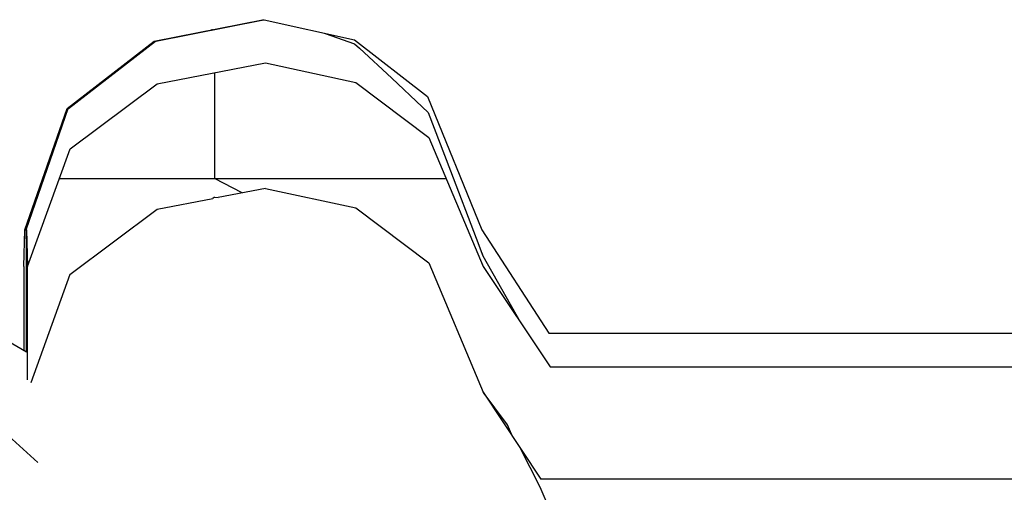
# Model space of a CAD drawing. Header units: millimetres. Extents: x -36478 to 31050, y -14815 to 11827.
# Tile 319 of 656: x -14329 to -14223, y 10879 to 10930. Entities that reach past the tile are written whole.
import ezdxf

# ---------------------------------------------------------------- set-up
doc = ezdxf.new("R2010")
doc.units = ezdxf.units.MM
doc.header["$MEASUREMENT"] = 0
doc.linetypes.add('Wipeout_Contour', pattern=[1000, 0, -1000])
doc.layers.add('Nové_Konstrukce - krov', color=7, linetype='Continuous')
doc.layers.add('Nové_Výplně - Povrchové', color=7, linetype='Continuous')

msp = doc.modelspace()

# ---------------------------------------------------------------- wipeouts: each hides what was drawn before it
at = {"color": 254, "linetype": 'Wipeout_Contour', "lineweight": 0, "ltscale": 72019.636835}
msp.add_wipeout([(-14303.21, 10929.58), (-14314.86, 10927.28), (-14314.69, 10927.28), (-14303.04, 10929.58)], dxfattribs=at).dxf.layer = 'Nové_Výplně - Povrchové'
at = {"color": 254, "linetype": 'Wipeout_Contour', "lineweight": 0, "ltscale": 53980.336149}
msp.add_wipeout([(-14308.38, 10910.47), (-14308.54, 10910.32), (-14307.96, 10910.43)], dxfattribs=at).dxf.layer = 'Nové_Výplně - Povrchové'
at = {"color": 254, "linetype": 'Wipeout_Contour', "lineweight": 0, "ltscale": 72012.511402}
msp.add_wipeout([(-14328.78, 10906.95), (-14328.92, 10902.98), (-14328.91, 10893.98), (-14328.77, 10893.9)], dxfattribs=at).dxf.layer = 'Nové_Výplně - Povrchové'
at = {"color": 254, "linetype": 'Wipeout_Contour', "lineweight": 0, "ltscale": 71381.292995}
msp.add_wipeout([(-14001.27, 10895.83), (-14266.83, 10895.83), (-14266.7, 10892.19), (-14001.13, 10892.19)], dxfattribs=at).dxf.layer = 'Nové_Výplně - Povrchové'

# ---------------------------------------------------------------- next in the draw order: wipeouts: each hides what was drawn before it
at = {"color": 254, "linetype": 'Wipeout_Contour', "lineweight": 0, "ltscale": 72041.49386}
msp.add_wipeout([(-14314.86, 10927.28), (-14324.25, 10920.03), (-14324.08, 10920.03), (-14314.69, 10927.28)], dxfattribs=at).dxf.layer = 'Nové_Výplně - Povrchové'
at = {"color": 254, "linetype": 'Wipeout_Contour', "lineweight": 0, "ltscale": 71810.761496}
msp.add_wipeout([(-14266.83, 10895.83), (-14272.37, 10895.83), (-14272.24, 10892.19), (-14266.7, 10892.19)], dxfattribs=at).dxf.layer = 'Nové_Výplně - Povrchové'

# ---------------------------------------------------------------- next in the draw order: wipeouts: each hides what was drawn before it
at = {"color": 254, "linetype": 'Wipeout_Contour', "lineweight": 0, "ltscale": 72038.989336}
msp.add_wipeout([(-14324.25, 10920.03), (-14328.78, 10906.95), (-14328.63, 10906.95), (-14324.08, 10920.03)], dxfattribs=at).dxf.layer = 'Nové_Výplně - Povrchové'
at = {"color": 254, "linetype": 'Wipeout_Contour', "lineweight": 0, "ltscale": 71844.306653}
msp.add_wipeout([(-14272.37, 10895.83), (-14279.58, 10906.95), (-14279.44, 10902.98), (-14272.24, 10892.19)], dxfattribs=at).dxf.layer = 'Nové_Výplně - Povrchové'

# ---------------------------------------------------------------- next in the draw order: wipeouts: each hides what was drawn before it
at = {"color": 254, "linetype": 'Wipeout_Contour', "lineweight": 0, "ltscale": 71895.540592}
msp.add_wipeout([(-14279.58, 10906.95), (-14285.45, 10921.32), (-14285.29, 10916.91), (-14279.44, 10902.98)], dxfattribs=at).dxf.layer = 'Nové_Výplně - Povrchové'
at = {"color": 254, "linetype": 'Wipeout_Contour', "lineweight": 0, "ltscale": 72014.516454}
msp.add_wipeout([(-14328.78, 10906.95), (-14328.77, 10893.9), (-14328.64, 10893.82), (-14328.63, 10906.95)], dxfattribs=at).dxf.layer = 'Nové_Výplně - Povrchové'

# ---------------------------------------------------------------- next in the draw order: wipeouts: each hides what was drawn before it
at = {"color": 254, "linetype": 'Wipeout_Contour', "lineweight": 0, "ltscale": 71941.810962}
msp.add_wipeout([(-14285.45, 10921.32), (-14293.31, 10927.41), (-14293.14, 10922.82), (-14285.29, 10916.91)], dxfattribs=at).dxf.layer = 'Nové_Výplně - Povrchové'

# ---------------------------------------------------------------- next in the draw order: wipeouts: each hides what was drawn before it
at = {"color": 254, "linetype": 'Wipeout_Contour', "lineweight": 0, "ltscale": 71979.653203}
msp.add_wipeout([(-14293.31, 10927.41), (-14303.04, 10929.58), (-14302.87, 10924.93), (-14293.14, 10922.82)], dxfattribs=at).dxf.layer = 'Nové_Výplně - Povrchové'

# ---------------------------------------------------------------- next in the draw order: linework, layer by layer
at = {"layer": 'Nové_Konstrukce - krov', "color": 1, "linetype": 'Continuous', "lineweight": 25}
for p, q in [((-14296.55, 10928.14), (-14296.47, 10928.11)), ((-14296.47, 10928.11), (-14293.29, 10926.97)), ((-14293.29, 10926.97), (-14292.77, 10926.5))]:
    msp.add_line(p, q, dxfattribs=at)

# ---------------------------------------------------------------- next in the draw order: wipeouts: each hides what was drawn before it
at = {"color": 254, "linetype": 'Wipeout_Contour', "lineweight": 0, "ltscale": 72013.47959}
msp.add_wipeout([(-14303.04, 10929.58), (-14314.69, 10927.28), (-14314.53, 10922.69), (-14302.87, 10924.93)], dxfattribs=at).dxf.layer = 'Nové_Výplně - Povrchové'

# ---------------------------------------------------------------- next in the draw order: linework, layer by layer
at = {"layer": 'Nové_Konstrukce - krov', "color": 1, "linetype": 'Continuous', "lineweight": 25}
for p, q in [((-14308.58, 10928.5), (-14304.4, 10929.32)), ((-14304.4, 10929.32), (-14303.06, 10929.58)), ((-14303.21, 10929.58), (-14303.04, 10929.58)), ((-14303.04, 10929.58), (-14293.31, 10927.41)), ((-14308.58, 10928.5), (-14308.71, 10928.5))]:
    msp.add_line(p, q, dxfattribs=at)

# ---------------------------------------------------------------- next in the draw order: wipeouts: each hides what was drawn before it
at = {"color": 254, "linetype": 'Wipeout_Contour', "lineweight": 0, "ltscale": 72035.528063}
msp.add_wipeout([(-14314.69, 10927.28), (-14324.08, 10920.03), (-14323.93, 10915.66), (-14314.53, 10922.69)], dxfattribs=at).dxf.layer = 'Nové_Výplně - Povrchové'

# ---------------------------------------------------------------- next in the draw order: linework, layer by layer
at = {"layer": 'Nové_Konstrukce - krov', "color": 1, "linetype": 'Continuous', "lineweight": 25}
for p, q in [((-14314.86, 10927.28), (-14303.21, 10929.58)), ((-14314.74, 10927.28), (-14303.08, 10929.58))]:
    msp.add_line(p, q, dxfattribs=at)

# ---------------------------------------------------------------- next in the draw order: wipeouts: each hides what was drawn before it
at = {"color": 254, "linetype": 'Wipeout_Contour', "lineweight": 0, "ltscale": 72033.435826}
msp.add_wipeout([(-14324.08, 10920.03), (-14328.63, 10906.95), (-14328.49, 10902.98), (-14323.93, 10915.66)], dxfattribs=at).dxf.layer = 'Nové_Výplně - Povrchové'

# ---------------------------------------------------------------- next in the draw order: wipeouts: each hides what was drawn before it
at = {"color": 254, "linetype": 'Wipeout_Contour', "lineweight": 0, "ltscale": 108007.194391}
msp.add_wipeout([(-14328.63, 10906.95), (-14328.64, 10893.82), (-14328.62, 10893.82), (-14328.57, 10892.5), (-14328.51, 10890.77), (-14328.49, 10902.98)], dxfattribs=at).dxf.layer = 'Nové_Výplně - Povrchové'

# ---------------------------------------------------------------- next in the draw order: wipeouts: each hides what was drawn before it
at = {"color": 254, "linetype": 'Wipeout_Contour', "lineweight": 0, "ltscale": 590149.279527}
msp.add_wipeout([(-14328.51, 10890.77), (-14328.14, 10890.48), (-14323.95, 10902.14), (-14314.55, 10909.17), (-14308.54, 10910.32), (-14308.38, 10910.47), (-14307.96, 10910.43), (-14302.89, 10911.4), (-14293.17, 10909.3), (-14285.31, 10903.39), (-14279.46, 10889.46), (-14273.22, 10880.1), (-13995.65, 10880.1), (-13993.71, 10890.33), (-13986.99, 10891.86), (-13980.75, 10890.17), (-13978.43, 10880.1), (-13973.53, 10880.1), (-13973.52, 10889.46), (-13973.51, 10892.19), (-13978.08, 10892.19), (-13980.73, 10903.69), (-13986.96, 10905.38), (-13993.69, 10903.86), (-13995.9, 10892.19), (-14272.24, 10892.19), (-14279.44, 10902.98), (-14285.29, 10916.91), (-14293.14, 10922.82), (-14302.87, 10924.93), (-14314.53, 10922.69), (-14323.93, 10915.66), (-14328.49, 10902.98)], dxfattribs=at).dxf.layer = 'Nové_Výplně - Povrchové'

# ---------------------------------------------------------------- next in the draw order: linework, layer by layer
at = {"layer": 'Nové_Konstrukce - krov', "color": 1, "linetype": 'Continuous', "lineweight": 25}
for p, q in [((-14324.25, 10920.03), (-14314.86, 10927.28)), ((-14324.13, 10920.03), (-14314.74, 10927.28)), ((-14293.31, 10927.41), (-14285.45, 10921.32)), ((-14292.77, 10926.5), (-14289.27, 10923.27)), ((-14314.53, 10922.69), (-14302.87, 10924.93)), ((-14302.87, 10924.93), (-14293.14, 10922.82)), ((-14308.37, 10923.87), (-14308.39, 10912.46)), ((-14289.27, 10923.27), (-14286, 10920.19)), ((-14323.93, 10915.66), (-14314.53, 10922.69)), ((-14293.14, 10922.82), (-14285.29, 10916.91)), ((-14286, 10920.19), (-14285.38, 10919.59)), ((-14285.38, 10919.59), (-14282.97, 10913.31)), ((-14325.08, 10912.46), (-14283.42, 10912.46)), ((-14282.97, 10913.31), (-14280.19, 10906.05)), ((-14280.19, 10906.05), (-14279.48, 10904.16)), ((-14272.37, 10895.83), (-14266.83, 10895.83)), ((-14266.83, 10895.83), (-14001.27, 10895.83)), ((-14272.24, 10892.19), (-14266.7, 10892.19)), ((-14266.7, 10892.19), (-14001.13, 10892.19))]:
    msp.add_line(p, q, dxfattribs=at)

# ---------------------------------------------------------------- next in the draw order: wipeouts: each hides what was drawn before it
at = {"color": 254, "linetype": 'Wipeout_Contour', "lineweight": 0, "ltscale": 107951.939532}
msp.add_wipeout([(-14314.55, 10909.17), (-14314.4, 10900.97), (-14302.74, 10903.06), (-14302.89, 10911.4), (-14307.96, 10910.43), (-14308.54, 10910.32)], dxfattribs=at).dxf.layer = 'Nové_Výplně - Povrchové'
at = {"color": 254, "linetype": 'Wipeout_Contour', "lineweight": 0, "ltscale": 89982.753322}
msp.add_wipeout([(-14328.14, 10890.48), (-14327.83, 10889.11), (-14327.77, 10884.06), (-14323.81, 10894.37), (-14323.95, 10902.14)], dxfattribs=at).dxf.layer = 'Nové_Výplně - Povrchové'
at = {"color": 254, "linetype": 'Wipeout_Contour', "lineweight": 0, "ltscale": 53839.853819}
msp.add_wipeout([(-14273.22, 10880.1), (-14272.26, 10878.67), (-14272.32, 10880.1)], dxfattribs=at).dxf.layer = 'Nové_Výplně - Povrchové'

# ---------------------------------------------------------------- next in the draw order: linework, layer by layer
at = {"layer": 'Nové_Konstrukce - krov', "color": 1, "linetype": 'Continuous', "lineweight": 25}
for p, q in [((-14305.4, 10910.92), (-14308.39, 10912.46)), ((-14308.38, 10910.47), (-14308.54, 10910.32)), ((-14308.38, 10910.47), (-14307.96, 10910.43))]:
    msp.add_line(p, q, dxfattribs=at)

# ---------------------------------------------------------------- next in the draw order: wipeouts: each hides what was drawn before it
at = {"color": 254, "linetype": 'Wipeout_Contour', "lineweight": 0, "ltscale": 71987.219933}
msp.add_wipeout([(-14314.55, 10909.17), (-14323.95, 10902.14), (-14323.81, 10894.37), (-14314.4, 10900.97)], dxfattribs=at).dxf.layer = 'Nové_Výplně - Povrchové'
at = {"color": 254, "linetype": 'Wipeout_Contour', "lineweight": 0, "ltscale": 89745.909402}
msp.add_wipeout([(-14273.22, 10880.1), (-14279.46, 10889.46), (-14279.34, 10882.47), (-14272.15, 10872.35), (-14272.26, 10878.67)], dxfattribs=at).dxf.layer = 'Nové_Výplně - Povrchové'

# ---------------------------------------------------------------- next in the draw order: linework, layer by layer
at = {"layer": 'Nové_Konstrukce - krov', "color": 1, "linetype": 'Continuous', "lineweight": 25}
for p, q in [((-14314.55, 10909.17), (-14308.54, 10910.32)), ((-14276.28, 10884.69), (-14276.83, 10885.94))]:
    msp.add_line(p, q, dxfattribs=at)

# ---------------------------------------------------------------- next in the draw order: wipeouts: each hides what was drawn before it
at = {"color": 254, "linetype": 'Wipeout_Contour', "lineweight": 0, "ltscale": 71848.251131}
msp.add_wipeout([(-14279.46, 10889.46), (-14285.31, 10903.39), (-14285.17, 10895.54), (-14279.34, 10882.47)], dxfattribs=at).dxf.layer = 'Nové_Výplně - Povrchové'
at = {"color": 254, "linetype": 'Wipeout_Contour', "lineweight": 0, "ltscale": 89954.177647}
msp.add_wipeout([(-14323.81, 10894.37), (-14327.77, 10884.06), (-14327.08, 10878.96), (-14327.01, 10875.22), (-14323.69, 10883.01)], dxfattribs=at).dxf.layer = 'Nové_Výplně - Povrchové'
at = {"color": 254, "linetype": 'Wipeout_Contour', "lineweight": 0, "ltscale": 71775.224441}
msp.add_wipeout([(-14266.77, 10880.1), (-14272.31, 10880.1), (-14272.26, 10878.67), (-14266.72, 10878.67)], dxfattribs=at).dxf.layer = 'Nové_Výplně - Povrchové'

# ---------------------------------------------------------------- next in the draw order: linework, layer by layer
at = {"layer": 'Nové_Konstrukce - krov', "color": 1, "linetype": 'Continuous', "lineweight": 25}
msp.add_line((-14279.48, 10904.16), (-14275.47, 10897.04), dxfattribs=at)

# ---------------------------------------------------------------- next in the draw order: wipeouts: each hides what was drawn before it
at = {"color": 254, "linetype": 'Wipeout_Contour', "lineweight": 0, "ltscale": 71893.358531}
msp.add_wipeout([(-14285.31, 10903.39), (-14293.17, 10909.3), (-14293.02, 10901.09), (-14285.17, 10895.54)], dxfattribs=at).dxf.layer = 'Nové_Výplně - Povrchové'
at = {"color": 254, "linetype": 'Wipeout_Contour', "lineweight": 0, "ltscale": 89990.749552}
msp.add_wipeout([(-14328.57, 10892.5), (-14330.97, 10891.83), (-14327.83, 10889.11), (-14328.14, 10890.48), (-14328.51, 10890.77)], dxfattribs=at).dxf.layer = 'Nové_Výplně - Povrchové'
at = {"color": 254, "linetype": 'Wipeout_Contour', "lineweight": 0, "ltscale": 71778.260462}
msp.add_wipeout([(-14272.15, 10872.35), (-14279.34, 10882.47), (-14279.23, 10872.26), (-14272.05, 10863.11)], dxfattribs=at).dxf.layer = 'Nové_Výplně - Povrchové'
at = {"color": 254, "linetype": 'Wipeout_Contour', "lineweight": 0, "ltscale": 71345.541286}
msp.add_wipeout([(-14266.77, 10880.1), (-14266.72, 10878.67), (-14001.16, 10878.67), (-14001.21, 10880.1)], dxfattribs=at).dxf.layer = 'Nové_Výplně - Povrchové'

# ---------------------------------------------------------------- next in the draw order: linework, layer by layer
at = {"layer": 'Nové_Konstrukce - krov', "color": 1, "linetype": 'Continuous', "lineweight": 25}
for p, q in [((-14285.45, 10921.32), (-14279.58, 10906.95)), ((-14285.29, 10916.91), (-14279.44, 10902.98)), ((-14275.5, 10883.51), (-14273.33, 10879.27)), ((-13995.65, 10880.1), (-14273.22, 10880.1)), ((-14273.33, 10879.27), (-14272.23, 10876.66))]:
    msp.add_line(p, q, dxfattribs=at)

# ---------------------------------------------------------------- next in the draw order: wipeouts: each hides what was drawn before it
at = {"color": 254, "linetype": 'Wipeout_Contour', "lineweight": 0, "ltscale": 71930.745103}
msp.add_wipeout([(-14293.17, 10909.3), (-14302.89, 10911.4), (-14302.74, 10903.06), (-14293.02, 10901.09)], dxfattribs=at).dxf.layer = 'Nové_Výplně - Povrchové'
at = {"color": 254, "linetype": 'Wipeout_Contour', "lineweight": 0, "ltscale": 71825.708585}
msp.add_wipeout([(-14279.23, 10872.26), (-14279.34, 10882.47), (-14285.17, 10895.54), (-14285.04, 10884.07)], dxfattribs=at).dxf.layer = 'Nové_Výplně - Povrchové'

# ---------------------------------------------------------------- next in the draw order: linework, layer by layer
at = {"layer": 'Nové_Konstrukce - krov', "color": 1, "linetype": 'Continuous', "lineweight": 25}
for p, q in [((-14302.89, 10911.4), (-14307.96, 10910.43)), ((-14302.89, 10911.4), (-14293.17, 10909.3)), ((-14279.58, 10906.95), (-14272.37, 10895.83)), ((-14279.44, 10902.98), (-14272.24, 10892.19)), ((-14276.83, 10885.94), (-14279.46, 10889.46))]:
    msp.add_line(p, q, dxfattribs=at)

# ---------------------------------------------------------------- next in the draw order: wipeouts: each hides what was drawn before it
at = {"color": 254, "linetype": 'Wipeout_Contour', "lineweight": 0, "ltscale": 71939.476099}
msp.add_wipeout([(-14302.74, 10903.06), (-14314.4, 10900.97), (-14314.27, 10888.98), (-14302.61, 10890.87)], dxfattribs=at).dxf.layer = 'Nové_Výplně - Povrchové'
at = {"color": 254, "linetype": 'Wipeout_Contour', "lineweight": 0, "ltscale": 71868.9548}
msp.add_wipeout([(-14293.02, 10901.09), (-14292.89, 10889.09), (-14285.04, 10884.07), (-14285.17, 10895.54)], dxfattribs=at).dxf.layer = 'Nové_Výplně - Povrchové'

# ---------------------------------------------------------------- next in the draw order: linework, layer by layer
at = {"layer": 'Nové_Konstrukce - krov', "color": 1, "linetype": 'Continuous', "lineweight": 25}
msp.add_line((-14323.95, 10902.14), (-14314.55, 10909.17), dxfattribs=at)

# ---------------------------------------------------------------- next in the draw order: wipeouts: each hides what was drawn before it
at = {"color": 254, "linetype": 'Wipeout_Contour', "lineweight": 0, "ltscale": 71905.595902}
msp.add_wipeout([(-14293.02, 10901.09), (-14302.74, 10903.06), (-14302.61, 10890.87), (-14292.89, 10889.09)], dxfattribs=at).dxf.layer = 'Nové_Výplně - Povrchové'
at = {"color": 254, "linetype": 'Wipeout_Contour', "lineweight": 0, "ltscale": 71962.976577}
msp.add_wipeout([(-14314.4, 10900.97), (-14323.81, 10894.37), (-14323.69, 10883.01), (-14314.27, 10888.98)], dxfattribs=at).dxf.layer = 'Nové_Výplně - Povrchové'
at = {"color": 254, "linetype": 'Wipeout_Contour', "lineweight": 0, "ltscale": 71795.317832}
msp.add_wipeout([(-14279.23, 10872.26), (-14285.04, 10884.07), (-14284.93, 10869.33), (-14279.13, 10859.13)], dxfattribs=at).dxf.layer = 'Nové_Výplně - Povrchové'

# ---------------------------------------------------------------- next in the draw order: linework, layer by layer
at = {"layer": 'Nové_Konstrukce - krov', "color": 1, "linetype": 'Continuous', "lineweight": 25}
for p, q in [((-14293.17, 10909.3), (-14285.31, 10903.39)), ((-14279.46, 10889.46), (-14273.22, 10880.1))]:
    msp.add_line(p, q, dxfattribs=at)

# ---------------------------------------------------------------- next in the draw order: wipeouts: each hides what was drawn before it
at = {"color": 254, "linetype": 'Wipeout_Contour', "lineweight": 0, "ltscale": 71905.601386}
msp.add_wipeout([(-14302.49, 10875.2), (-14302.61, 10890.87), (-14314.27, 10888.98), (-14314.15, 10873.56)], dxfattribs=at).dxf.layer = 'Nové_Výplně - Povrchové'
at = {"color": 254, "linetype": 'Wipeout_Contour', "lineweight": 0, "ltscale": 71836.053978}
msp.add_wipeout([(-14285.04, 10884.07), (-14292.89, 10889.09), (-14292.77, 10873.66), (-14284.93, 10869.33)], dxfattribs=at).dxf.layer = 'Nové_Výplně - Povrchové'
at = {"color": 254, "linetype": 'Wipeout_Contour', "lineweight": 0, "ltscale": 89916.249192}
msp.add_wipeout([(-14327.01, 10875.22), (-14326.01, 10866.49), (-14325.91, 10863.69), (-14323.57, 10868.42), (-14323.69, 10883.01)], dxfattribs=at).dxf.layer = 'Nové_Výplně - Povrchové'

# ---------------------------------------------------------------- next in the draw order: linework, layer by layer
at = {"layer": 'Nové_Konstrukce - krov', "color": 1, "linetype": 'Continuous', "lineweight": 25}
msp.add_line((-14285.31, 10903.39), (-14279.46, 10889.46), dxfattribs=at)

# ---------------------------------------------------------------- next in the draw order: wipeouts: each hides what was drawn before it
at = {"color": 254, "linetype": 'Wipeout_Contour', "lineweight": 0, "ltscale": 89985.020292}
msp.add_wipeout([(-14338.79, 10889.7), (-14327.08, 10878.96), (-14327.77, 10884.06), (-14327.83, 10889.11), (-14330.97, 10891.83)], dxfattribs=at).dxf.layer = 'Nové_Výplně - Povrchové'
at = {"color": 254, "linetype": 'Wipeout_Contour', "lineweight": 0, "ltscale": 71871.689255}
msp.add_wipeout([(-14292.77, 10873.66), (-14292.89, 10889.09), (-14302.61, 10890.87), (-14302.49, 10875.2)], dxfattribs=at).dxf.layer = 'Nové_Výplně - Povrchové'
at = {"color": 254, "linetype": 'Wipeout_Contour', "lineweight": 0, "ltscale": 71930.292696}
msp.add_wipeout([(-14323.69, 10883.01), (-14323.57, 10868.42), (-14314.15, 10873.56), (-14314.27, 10888.98)], dxfattribs=at).dxf.layer = 'Nové_Výplně - Povrchové'

# ---------------------------------------------------------------- next in the draw order: wipeouts: each hides what was drawn before it
at = {"color": 254, "linetype": 'Wipeout_Contour', "lineweight": 0, "ltscale": 90058.53039}
msp.add_wipeout([(-14357.44, 10907.72), (-14330.97, 10891.83), (-14328.57, 10892.5), (-14328.62, 10893.82), (-14354.17, 10908.62)], dxfattribs=at).dxf.layer = 'Nové_Výplně - Povrchové'
at = {"color": 254, "linetype": 'Wipeout_Contour', "lineweight": 0, "ltscale": 107959.003637}
msp.add_wipeout([(-14350.29, 10886.59), (-14329.35, 10865.58), (-14326.01, 10866.49), (-14327.01, 10875.22), (-14327.08, 10878.96), (-14338.79, 10889.7)], dxfattribs=at).dxf.layer = 'Nové_Výplně - Povrchové'

# ---------------------------------------------------------------- next in the draw order: linework, layer by layer
at = {"layer": 'Nové_Konstrukce - krov', "color": 1, "linetype": 'Continuous', "lineweight": 25}
for p, q in [((-14328.78, 10906.95), (-14324.25, 10920.03)), ((-14328.67, 10906.95), (-14324.13, 10920.03)), ((-14328.49, 10902.98), (-14323.93, 10915.66)), ((-14354.17, 10908.62), (-14328.62, 10893.82)), ((-14328.92, 10902.98), (-14328.78, 10906.95)), ((-14328.78, 10906.95), (-14328.63, 10906.95)), ((-14328.64, 10906.95), (-14328.66, 10893.84)), ((-14328.63, 10906.95), (-14328.49, 10902.98)), ((-14328.92, 10902.98), (-14328.91, 10893.98)), ((-14328.51, 10890.77), (-14328.49, 10902.98)), ((-14323.95, 10902.14), (-14328.14, 10890.48)), ((-14336.5, 10890.1), (-14327.41, 10881.9))]:
    msp.add_line(p, q, dxfattribs=at)

doc.saveas('drawing.dxf')
